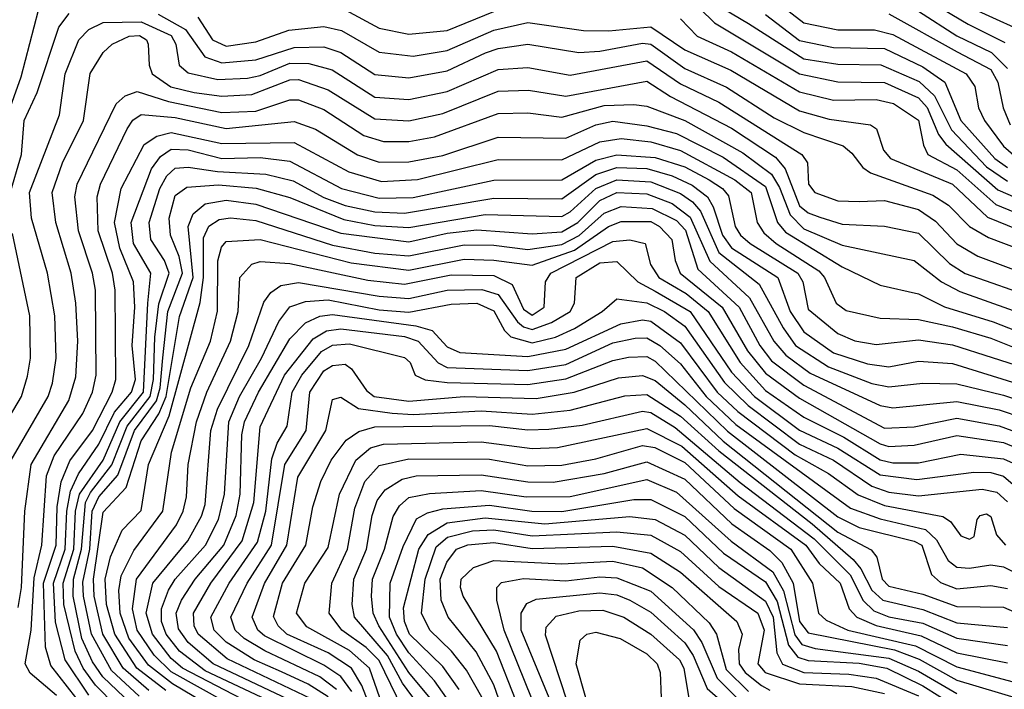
# Model space of a CAD drawing. Extents: x 501367 to 657802, y 482273 to 547541.
# Tile 337 of 656: x 607539 to 609857, y 509485 to 511062. Entities that reach past the tile are written whole.
import ezdxf

# ---------------------------------------------------------------- set-up
doc = ezdxf.new("R2010")
doc.units = 0

msp = doc.modelspace()

# ---------------------------------------------------------------- linework, layer by layer
at = {"layer": '0CON20XD'}
for points in [[(609585, 511163.2), (609772.1, 511052.1), (609858.4, 511008.4)], [(609285, 511132.9), (609385, 511054.6), (609465, 511038), (609551.3, 511038.7), (609595, 511027.5), (609767, 510935), (609787.6, 510905), (609796, 510855), (609810.2, 510825), (609855, 510764.8), (609885, 510738.7)], [(609105, 511123.6), (609175, 511054.6), (609375, 510935.1), (609465, 510915.8), (609575, 510914.1), (609655, 510878.4), (609675.6, 510855.6), (609702.1, 510792.2), (609719.2, 510769.2), (609841.8, 510661.8), (609925, 510625.1)], [(607509, 510835), (607542, 510928), (607582.8, 511085)], [(608305, 511085.7), (608385, 511042.3), (608455, 511028), (608545, 511036.7), (608655, 511081.3)], [(609195, 511088.7), (609255, 511053.5), (609385, 510970.3), (609465, 510957.2), (609566.1, 510956.1), (609656.4, 510916.4), (609692.9, 510882.8), (609732.6, 510802.6), (609815, 510716), (609865, 510681.8)], [(607514.1, 510645.9), (607542.7, 510745), (607548.8, 510825), (607579.5, 510890.5), (607630.8, 511045), (607655, 511077.1)], [(607865, 511075.4), (607929.4, 511039.4), (607974.9, 510974.9), (608015, 510960.7), (608095, 510967.8), (608185, 510997.1), (608255, 510998.1), (608295, 510984.6), (608375, 510933.5), (608455, 510925.6), (608545, 510942), (608635.8, 510984.2), (608665, 510994.4), (608735, 511004.3), (608855.1, 510985.1), (608905, 510988.1), (609005, 511007.2), (609025, 511004.5), (609105, 510947.5), (609203, 510903), (609315, 510830.9), (609385, 510796.6), (609477.5, 510765), (609498.2, 510748.2), (609523.9, 510713.9), (609542, 510702), (609689.2, 510649.3), (609725.4, 510625.5), (609775.3, 510575.3), (609819.7, 510549.7), (609955, 510498.5)], [(607958.2, 511068.2), (607992.6, 511015), (608025, 510999.8), (608095, 511009.9), (608172.7, 511037.3), (608255, 511046.4), (608296.5, 511036.5), (608385, 510986), (608465, 510976.4), (608545, 510989.6), (608655, 511037.8), (608735, 511055.9), (608866.6, 511036.6), (608926.1, 511036.1), (609025, 511045.5), (609105, 510990.9), (609213.3, 510943.3), (609375, 510847.4), (609445, 510828.2), (609541.9, 510815), (609556.2, 510805), (609573, 510755), (609588.8, 510735), (609735, 510675.1), (609817.6, 510597.6), (609935, 510549.7)], [(609094.4, 511064.4), (609133.7, 511023.6), (609215, 510986.9), (609375, 510892.2), (609455, 510872.6), (609555, 510874.4), (609596.2, 510865), (609655, 510825.6), (609666.5, 510766.5), (609677.1, 510745), (609745, 510708.4), (609837.3, 510627.3), (609925, 510591.2)], [(609295, 511074.7), (609375, 511013.1), (609455, 510997.1), (609575, 510994.1), (609665, 510951.5), (609716.9, 510915), (609755.1, 510825), (609834.5, 510735), (609865, 510714.3)], [(609585, 511076), (609746.3, 510986.3), (609825.6, 510945), (609841.9, 510915), (609854.5, 510854.5), (609871.3, 510815)], [(609655, 511082.7), (609745, 511024.5), (609827, 510985), (609865, 510947.3)], [(609795, 511082.8), (609923.1, 511025)], [(607518.6, 510025), (607605.5, 510175), (607616.2, 510206.2), (607624.3, 510265), (607621.5, 510365), (607604, 510465), (607566.2, 510595), (607561.9, 510655), (607632, 510838), (607646, 510935), (607678.1, 511015), (607701.2, 511038.8), (607735, 511055.4), (607825, 511057.6), (607895.7, 511025), (607906.6, 511005), (607914.3, 510955), (607935, 510936.8), (608005, 510921.5), (608074.9, 510924.9), (608105, 510930.7), (608175, 510959.9), (608219.1, 510959.1), (608274.2, 510944.2), (608375, 510880), (608455, 510874.1), (608545, 510893.2), (608665, 510944.9), (608735, 510949.9), (608835, 510931.7), (609015, 510965.1), (609095, 510911.4), (609185, 510868.1), (609380.5, 510745), (609393.7, 510725), (609395.9, 510675), (609410.9, 510655), (609465, 510635.5), (609515.7, 510634.3), (609575, 510636.6), (609655, 510615.4), (609695, 510587.6), (609745, 510534.8), (609795, 510505.4), (609925, 510457.1)], [(607535, 509678.1), (607542.6, 509725), (607550.7, 509905), (607566, 510015), (607654.3, 510165.7), (607671, 510221), (607675.8, 510305), (607670.5, 510395), (607660, 510465), (607623.8, 510585), (607615.4, 510655), (607639.1, 510725), (607689.1, 510825), (607704.6, 510935.4), (607735, 510984.7), (607756.4, 511005), (607796.8, 511023.2), (607821.1, 511025), (607837.2, 511015), (607841.5, 511005), (607843.5, 510955), (607850.9, 510935), (607894.4, 510904.4), (607949.5, 510890.5), (608015, 510881.8), (608085, 510886.1), (608175, 510920.7), (608195, 510921.7), (608265, 510897.2), (608375, 510828.5), (608455, 510823.7), (608535, 510841.6), (608665, 510894.1), (608736.6, 510896.6), (608825, 510882.2), (609015, 510917.6), (609071.2, 510881.2), (609215, 510806.9), (609318.3, 510738.3), (609340.8, 510710.8), (609375, 510623.8), (609395, 510607.7), (609423, 510597), (609475, 510580.9), (609575, 510576.4), (609655, 510559.7), (609728, 510488), (609765, 510464.9), (609935, 510404.6)], [(607625, 509471), (607563.3, 509523.3), (607551.9, 509545), (607565.4, 509624.6), (607572.4, 509747.6), (607590.7, 509825), (607602.1, 509987.9), (607620, 510035), (607687.3, 510135), (607710, 510185), (607718.7, 510225), (607716.9, 510425), (607710.4, 510465), (607677.5, 510565), (607668.7, 510645), (607674.3, 510675), (607711.1, 510751.1), (607766.1, 510863.9), (607787.1, 510882.9), (607815, 510892.9), (607889.4, 510869.4), (608015, 510843.8), (608095, 510846.9), (608175, 510873.9), (608195, 510873.3), (608255, 510850.4), (608349.2, 510789.2), (608395, 510775.1), (608455, 510775.4), (608515, 510786.4), (608665, 510841.1), (608735, 510842.6), (608815, 510832.9), (608915, 510860.5), (608985, 510862.7), (609015, 510858.5), (609105.2, 510825.2), (609241.1, 510748.9), (609308.6, 510698.6), (609327.4, 510667.4), (609352.9, 510602.9), (609385, 510569.7), (609475, 510531.5), (609645.1, 510495.1), (609709.2, 510445), (609752.1, 510422.1), (609935, 510356.7)], [(607690.8, 509440.8), (607611.8, 509541.8), (607599.5, 509585), (607594.9, 509735), (607624.2, 509825), (607627.2, 509915), (607636, 509974), (607656.5, 510023.5), (607709.7, 510095), (607756.5, 510185), (607765.4, 510215), (607763.8, 510425), (607757.5, 510465), (607723.3, 510565), (607720.7, 510645), (607728.9, 510675), (607792.1, 510805), (607805, 510825.6), (607825, 510839), (607905, 510832), (608025, 510806.2), (608185, 510822.8), (608235, 510804.3), (608333.9, 510743.9), (608385, 510726.7), (608455, 510727.2), (608535, 510742.4), (608665, 510786), (608825, 510783.6), (608895.2, 510814.8), (608935, 510822.9), (609015, 510812.3), (609085, 510794.2), (609195, 510738.9), (609295, 510669.4), (609323.4, 510585), (609341.8, 510561.8), (609475, 510479.9), (609565, 510437.3), (609655, 510416.6), (609716.2, 510386.2), (609831, 510351), (609935, 510310.1)], [(607701.5, 509471.5), (607645.4, 509555), (607623.2, 509643.2), (607618.2, 509735), (607645.5, 509815.5), (607649.6, 509905), (607658.3, 509951.7), (607677, 509993), (607725, 510062.9), (607762.1, 510137.9), (607801.8, 510185), (607811, 510215), (607803.2, 510295), (607809.8, 510385), (607806.9, 510445), (607774.2, 510524.2), (607762, 510585), (607777.2, 510665), (607831.4, 510768.6), (607861.8, 510788.2), (607895, 510796.6), (608015, 510770.4), (608185, 510772.9), (608313.9, 510703.9), (608390.9, 510680.9), (608475, 510685.6), (608665, 510732.7), (608815, 510732), (608905, 510774.7), (608955, 510782.5), (609025, 510774.9), (609095, 510754.2), (609222.7, 510685), (609260.9, 510655), (609275.4, 510585), (609290.6, 510560.6), (609319.6, 510535), (609420.7, 510470.7), (609433.8, 510455), (609461.4, 510395), (609485, 510377.7), (609565, 510359.2), (609655, 510356.1), (609735, 510338.6), (609825, 510311.9), (609935, 510268.3)], [(607765.5, 509445.5), (607717.1, 509495), (607688.2, 509535), (607669, 509575), (607642.9, 509685), (607641.3, 509735), (607665.9, 509815), (607669.9, 509905), (607679.2, 509945), (607735, 510025), (607774.5, 510115.5), (607830.3, 510185), (607840.5, 510395), (607847.1, 510465), (607806.9, 510535), (607801, 510585), (607849.2, 510710.8), (607869.9, 510740.1), (607895, 510757.3), (607935, 510756), (608015, 510735.2), (608105, 510737.5), (608175, 510729.1), (608296.7, 510665), (608385, 510642), (608465, 510643.3), (608655, 510684.7), (608815, 510685.3), (608895, 510731.1), (608945, 510744.3), (609035, 510738.1), (609105, 510715.7), (609162.4, 510685), (609193.4, 510665), (609207.7, 510647.7), (609223.3, 510575), (609235.8, 510555), (609258.3, 510535), (609370.9, 510465), (609382.4, 510445), (609395, 510380.5), (609465, 510323), (609505, 510306), (609555, 510297.1), (609655, 510308), (609735, 510296.4), (610015, 510207.4)], [(607801.2, 509451.2), (607734.7, 509514.7), (607710.1, 509550.1), (607685.2, 509605.2), (607664.8, 509704.8), (607665.7, 509745), (607684.3, 509815), (607693.6, 509925), (607705, 509949.1), (607756, 510014), (607791.4, 510105), (607845.6, 510175), (607853.6, 510215), (607856.7, 510315), (607866.6, 510393.4), (607890.9, 510465), (607879.5, 510495), (607847.6, 510545), (607843.5, 510585), (607868.4, 510665), (607885.4, 510694.6), (607905, 510712.6), (607935, 510715.1), (608004.5, 510704.5), (608118.5, 510698.5), (608182.5, 510682.5), (608255, 510643.8), (608305, 510624.6), (608375, 510609.9), (608445, 510606.6), (608655, 510642.1), (608815, 510640.6), (608895, 510698), (608945, 510713.9), (609015, 510711.8), (609074.7, 510694.7), (609122.5, 510672.5), (609158, 510645), (609171.8, 510621.8), (609193.4, 510555), (609215, 510525.3), (609323.8, 510455), (609352.7, 510375), (609385, 510326.8), (609455, 510278.1), (609535, 510251.5), (609584.9, 510245.1), (609655, 510258.3), (609735, 510252.8), (610015, 510165.3)], [(607819.6, 509469.6), (607755, 509529.3), (607707.8, 509615), (607688.8, 509705), (607687.4, 509737.4), (607703.7, 509815), (607709.3, 509905), (607725, 509938.4), (607770, 509990), (607808.6, 510095), (607860.4, 510165), (607869.2, 510195), (607875.8, 510265.7), (607887.6, 510375), (607922.1, 510465), (607914.2, 510504.2), (607893.5, 510555), (607890.6, 510595), (607905, 510648.1), (607932.2, 510667.8), (608006.7, 510673.3), (608095.7, 510665.7), (608175, 510643.3), (608301.7, 510591.7), (608375, 510577.8), (608455, 510572.7), (608635, 510603.7), (608815, 510598.4), (608835, 510609.8), (608895, 510665.1), (608945, 510685.1), (609025, 510680.1), (609095, 510653.2), (609123.2, 510633.2), (609141.4, 510611.4), (609185, 510514.2), (609279.7, 510439.7), (609336.3, 510336.3), (609365.6, 510295), (609443, 510245), (609545, 510205.8), (609585, 510197.5), (609665, 510206.4), (609745, 510205.1), (609855, 510178), (610025, 510121.6)], [(607842.7, 509482.7), (607782.1, 509535), (607734.7, 509615), (607713.8, 509705), (607712.4, 509745), (607735, 509902.5), (607789.2, 509960.8), (607825, 510070.2), (607866.2, 510133.8), (607883.2, 510175), (607915, 510363.1), (607947.2, 510455), (607935.6, 510575), (607947.3, 510605), (607975, 510628.7), (608025, 510637.1), (608095, 510628.2), (608295, 510559.9), (608455, 510539.3), (608545, 510559.8), (608615, 510567.5), (608745, 510557.9), (608815, 510562.3), (608852.9, 510585), (608905, 510636.7), (608945, 510655.2), (609015, 510652.2), (609075, 510629.1), (609117.6, 510597.6), (609163.5, 510493.5), (609257, 510407), (609314.3, 510305), (609342.3, 510272.3), (609400.2, 510230.2), (609565, 510153.5), (609595, 510148.5), (609745, 510162.9), (609845, 510143.6), (610068.1, 510068.1)], [(607882.7, 509482.7), (607814.7, 509535), (607762.3, 509615), (607743.3, 509685), (607739.7, 509745), (607752.8, 509797.2), (607780.1, 509859.9), (607825, 509906.8), (607841.8, 510015), (607890.4, 510129.6), (607963.8, 510396.2), (607971.7, 510455), (607971.3, 510548.7), (607983.9, 510576.1), (608008.2, 510591.8), (608035, 510595.9), (608095, 510589.6), (608275, 510531.5), (608375, 510512.7), (608455, 510505.9), (608585, 510531.8), (608655, 510531.5), (608735, 510521.3), (608815, 510532.8), (608856, 510554), (608915, 510606.4), (608955, 510622.3), (609027.8, 510617.8), (609085, 510589.7), (609106.3, 510566.3), (609135.3, 510475), (609232.9, 510385), (609281.1, 510295), (609309.2, 510259.2), (609385, 510201.6), (609575, 510100.3), (609645, 510103.5), (609745, 510123.9), (609845, 510106.2), (610028.3, 510038.3)], [(608099.2, 509379.2), (607898.5, 509498.5), (607842, 509542), (607795.5, 509605.5), (607775.5, 509665), (607772.2, 509717.7), (607777.3, 509752.7), (607807.5, 509812.5), (607875.4, 509905), (607895.8, 510044.2), (607941.4, 510195), (607987.9, 510305), (608004.1, 510375.9), (608005.5, 510494.5), (608013.5, 510526.5), (608025, 510539.8), (608105, 510544.4), (608319.3, 510489.3), (608455, 510472.6), (608585, 510498), (608655, 510496.3), (608745, 510484), (608845, 510519.2), (608925, 510574.9), (608955, 510587.1), (609025, 510586.9), (609045.2, 510575), (609074, 510545), (609082.3, 510495), (609094, 510465), (609192.5, 510385), (609252.4, 510282.4), (609295, 510229.8), (609375, 510170.6), (609565, 510063.6), (609585, 510057.5), (609645, 510060.6), (609745, 510083.4), (609855, 510066.4), (609955.9, 510025)], [(607465, 510044.8), (607542.6, 510175), (607556.9, 510223.1), (607564.2, 510265), (607562.7, 510365), (607521.4, 510558.6)], [(608088.6, 509418.6), (607895, 509526.3), (607855, 509565.7), (607815, 509624.9), (607804.5, 509675), (607813.7, 509745), (607907.5, 509872.5), (607923.9, 509905), (607931.2, 509938.8), (607935.1, 510015), (607954.7, 510115), (607979.6, 510185), (608035.1, 510305), (608053.1, 510375), (608056.7, 510455), (608085, 510486.2), (608105, 510492.5), (608175, 510488.4), (608358.8, 510448.8), (608445, 510439.6), (608555, 510461.3), (608655, 510459.9), (608698.4, 510438.4), (608725, 510380.6), (608745, 510366.6), (608773.5, 510385), (608776.5, 510445), (608789.5, 510465), (608935, 510540.1), (608975, 510543.9), (609011.2, 510535), (609024.3, 510485.7), (609043.6, 510455), (609107.7, 510417.7), (609159.9, 510375), (609235, 510254.9), (609295, 510189.4), (609385, 510126.4), (609479, 510079), (609565, 510026), (609595, 510018.5), (609655, 510018.9), (609755, 510039), (609855, 510028.2), (609884.9, 510014.9)], [(608101.4, 509441.4), (607921.9, 509535), (607895, 509557.6), (607851.4, 509615), (607836.5, 509665), (607852.3, 509735), (607934.6, 509835.4), (607966.6, 509893.4), (607975, 509920.5), (607989.1, 510095), (608004.6, 510145.4), (608078.4, 510295), (608113.3, 510396.7), (608129.8, 510420.2), (608153.4, 510436.6), (608195, 510443.2), (608385, 510411.5), (608455, 510405.9), (608545, 510425.4), (608627.2, 510427.2), (608665, 510414.9), (608710.9, 510350.9), (608725, 510338.6), (608745, 510332.7), (608791, 510349), (608834.5, 510375), (608845.2, 510395), (608849.1, 510455), (608905, 510489.7), (608945, 510492.6), (608994.2, 510445), (609035, 510422.8), (609117.3, 510375), (609215, 510232.5), (609268.9, 510175), (609375, 510096), (609465, 510053.4), (609565, 509990.4), (609650.9, 509979.1), (609785, 509996.9), (609825, 509995.7), (609855, 509987), (609877.7, 509967.7)], [(608120.5, 509460.5), (607975, 509528.6), (607915, 509575.5), (607883.5, 509615), (607872.8, 509645), (607872.9, 509675), (607889, 509719), (607904.9, 509745.1), (607976.5, 509825), (608007, 509885), (608021.2, 509945), (608031, 510115), (608055.9, 510175), (608108, 510265), (608148.5, 510351.5), (608175, 510385.7), (608211.6, 510398.5), (608265, 510402.5), (608385, 510378.9), (608455, 510373.6), (608555, 510392), (608615, 510394.5), (608655, 510376.7), (608680.1, 510330.1), (608695.4, 510315.4), (608745, 510301.6), (608800.3, 510315), (608845, 510334.7), (608910.5, 510375), (608945, 510404.6), (609015, 510395.3), (609057.2, 510375), (609105, 510340.2), (609198.1, 510208.1), (609253.6, 510153.6), (609375, 510062.7), (609455.2, 510025), (609545, 509963.8), (609585, 509949.9), (609655, 509941.1), (609805, 509956.9), (609839.7, 509949.7), (609865, 509927.1)], [(608185, 509455), (607994.4, 509545), (607935.5, 509595.5), (607912.4, 509627.6), (607907.3, 509665), (607919.8, 509695), (607951.6, 509745), (608019.5, 509825), (608048.7, 509895), (608057.9, 509945), (608061.9, 510085), (608068.3, 510115), (608101.1, 510185), (608175, 510310.6), (608211.6, 510348.4), (608245.7, 510364.3), (608275, 510368.1), (608471.5, 510341.5), (608510, 510330), (608545, 510291.6), (608575, 510278.6), (608735, 510268.9), (608825, 510286.4), (608953.8, 510346.2), (609005, 510355.3), (609025, 510352.3), (609095, 510301.1), (609180.9, 510185), (609229.4, 510139.4), (609365, 510037.3), (609443.2, 509993.2), (609513.1, 509943.1), (609575, 509918.6), (609712.7, 509892.7), (609730.5, 509880.5), (609755, 509847.1), (609775, 509838.8), (609785.8, 509845), (609792.9, 509885), (609800, 509895), (609815, 509898.8), (609825, 509892.5), (609839.1, 509849.1), (609860, 509825)], [(608225, 509462.6), (608027.4, 509557.4), (607958.9, 509615), (607949.5, 509635), (607948.1, 509665), (607988.4, 509735), (608062.5, 509835), (608090.2, 509925), (608105, 510103.8), (608162.4, 510225), (608229.4, 510310.6), (608260.8, 510329.2), (608295, 510334.3), (608445, 510315.9), (608476.9, 510305), (608524.2, 510254.3), (608545, 510243.5), (608735, 510236.5), (608825, 510250.6), (608935, 510301.1), (608987.7, 510312.3), (609015, 510313.2), (609046.3, 510295), (609095, 510251.6), (609155.4, 510175), (609225, 510108.6), (609495, 509912), (609565, 509887), (609671.8, 509861.8), (609697.5, 509837.5), (609725, 509789), (609745, 509772.9), (609775, 509770.8), (609825, 509778.3), (609855, 509773.4), (610085, 509660.5)], [(608265, 509467.8), (608217.9, 509497.8), (608155, 509526.6), (608090.9, 509555), (608025, 509596.5), (607996.5, 509625), (607989.1, 509655), (608032.1, 509735), (608098.3, 509831.7), (608118.4, 509905), (608132, 510028), (608144.7, 510065.3), (608168.5, 510105), (608179.9, 510185), (608203, 510225), (608249.3, 510280.7), (608275, 510295.7), (608315, 510299.1), (608445, 510266.5), (608457.9, 510255), (608470, 510225), (608493.8, 510213.8), (608545, 510207.5), (608735, 510203.4), (608825, 510216.5), (608935, 510259.5), (608972.5, 510267.5), (609015, 510269.4), (609035, 510258.5), (609205, 510092.9), (609465, 509891.3), (609515, 509866.2), (609645, 509834.2), (609662.8, 509825), (609685.6, 509755.6), (609706.6, 509736.6), (609745, 509722.1), (609825, 509729.6), (609865, 509722.6)], [(608285, 509484.7), (608245, 509514.9), (608115.6, 509575.6), (608067.6, 509605), (608046.2, 509625), (608035.6, 509655), (608074.1, 509735), (608131.5, 509825), (608162.6, 510015), (608213.5, 510095), (608221.9, 510185), (608254.6, 510235.4), (608275, 510247.7), (608305, 510250.9), (608320.1, 510240.1), (608355, 510189.4), (608373, 510175), (608455, 510163.8), (608585.3, 510174.7), (608755, 510170.1), (608844.5, 510185.5), (608948.9, 510218.9), (609005, 510224.7), (609035, 510212.2), (609105, 510155.3), (609195, 510069.8), (609465, 509855.8), (609543.8, 509813.8), (609556.6, 509796.6), (609569.5, 509745), (609585, 509728.2), (609665, 509709.3), (609745, 509680.7), (609855, 509678.9), (610015, 509609.3)], [(608320.6, 509480.6), (608295, 509515.3), (608255, 509542.5), (608115, 509611.4), (608099.5, 509625), (608085.9, 509655), (608115.2, 509734.8), (608167.5, 509825), (608193.2, 509985), (608259.9, 510095), (608275, 510167.8), (608295, 510173.4), (608336.5, 510146.5), (608415.5, 510135.5), (608465, 510132.9), (608625, 510141.4), (608745, 510133.5), (608835, 510143.1), (608963.3, 510176.7), (609015, 510179.4), (609095, 510128.4), (609185, 510046.9), (609404.5, 509875), (609501, 509791), (609519.2, 509769.2), (609545, 509719.2), (609570.9, 509695), (609665, 509673.1), (609745, 509642.1), (609865, 509630.8)], [(608383.3, 509393.3), (608344.4, 509494.4), (608319.9, 509535), (608265, 509571.6), (608167.8, 509615), (608147.1, 509635), (608136.5, 509656.5), (608157.7, 509735), (608212.8, 509825), (608229.1, 509915), (608248, 509975), (608272.2, 510025), (608307.6, 510072.4), (608337.3, 510092.7), (608375, 510103.3), (608645, 510106.6), (608735, 510096.3), (608785, 510097.6), (608862.8, 510107.2), (609005, 510140.4), (609025, 510136.9), (609081.8, 510101.8), (609235, 509972.7), (609409.5, 509839.5), (609493.8, 509755), (609525, 509694.6), (609549.9, 509669.9), (609585, 509656.1), (609665, 509640.9), (609745, 509606.1), (609865, 509588.4)], [(608387, 509465), (608362, 509535), (608315, 509576.8), (608215, 509632.4), (608190.7, 509665), (608209.8, 509735), (608265, 509819.3), (608291.6, 509945), (608330.3, 510025), (608365, 510053.8), (608395, 510062.9), (608625, 510067.9), (608745, 510052.3), (608805, 510054.9), (609015, 510099.7), (609097.9, 510057.9), (609230.7, 509940.7), (609390, 509825), (609421.4, 509781.4), (609470.9, 509735), (609492.1, 509675), (609509.8, 509655), (609555.5, 509635.5), (609661.6, 509611.6), (609745, 509571.5), (609865, 509547.9)], [(608466.8, 509385), (608385, 509553.1), (608354.2, 509584.2), (608296.9, 509625), (608267.4, 509665), (608273.5, 509735), (608310.6, 509815), (608327.8, 509912.2), (608351.6, 509975), (608385, 510012.7), (608455, 510028), (608645, 510027.1), (608735, 510012), (608815, 510012.9), (608895, 510028.2), (609005, 510059.2), (609034.5, 510054.5), (609105, 510019.2), (609221, 509911), (609354.3, 509815), (609405.5, 509735), (609419.3, 509665), (609437.9, 509647.9), (609488.8, 509625), (609648.1, 509588.1), (609745, 509538), (609925, 509490.4)], [(608475, 509451.6), (608440, 509500), (608404.6, 509564.6), (608327.4, 509655), (608321.5, 509685), (608325.1, 509745), (608355.2, 509815.2), (608368.4, 509895), (608380.1, 509929.9), (608399, 509955), (608439.5, 509980.5), (608471.9, 509988.1), (608625, 509990.6), (608735, 509974), (608795, 509973.4), (608915, 509993.9), (609015, 510021.3), (609105, 509980.1), (609215.4, 509875), (609305, 509812), (609333.6, 509783.6), (609360.2, 509735), (609375, 509644.8), (609395, 509618.5), (609598.5, 509578.5), (609656.3, 509556.3), (609745, 509506.6), (609895, 509462.2)], [(608504.9, 509464.9), (608455, 509525.1), (608384.7, 509635), (608370.7, 509665), (608366.8, 509705), (608369.6, 509745), (608397.5, 509815), (608417.8, 509892.2), (608432.8, 509917.2), (608455, 509937.3), (608503.4, 509946.6), (608625, 509953.3), (608731.2, 509938.8), (608835, 509939.6), (609015, 509979.7), (609085, 509949.8), (609213.9, 509833.9), (609312.2, 509762.2), (609337.2, 509717.2), (609363.5, 509613.5), (609380.7, 509590.7), (609411.6, 509581.6), (609585, 509559), (609655, 509528.1), (609745, 509475.4)], [(608543.3, 509465), (608515.4, 509505.4), (608455, 509571), (608425.8, 509615), (608409.3, 509655), (608411.2, 509735), (608441.3, 509821.3), (608472.9, 509887.1), (608498.8, 509901.2), (608535, 509910.5), (608645, 509919.3), (608744.9, 509905.1), (608815, 509904.2), (608985, 509932.4), (609025, 509932.6), (609105, 509892.4), (609196.2, 509806.2), (609295, 509738.1), (609321.9, 509691.9), (609349.1, 509589.1), (609371.2, 509561.2), (609395, 509553.3), (609515, 509546.8), (609580.6, 509535), (609665, 509493.9), (609745, 509443.1)], [(608573.6, 509485), (608535, 509539.1), (608456.5, 509615), (608444.4, 509645), (608442.6, 509677.4), (608478.8, 509815), (608500.3, 509849.7), (608545, 509877.6), (608635, 509888.8), (608775, 509875.3), (608975, 509892.1), (609035, 509885.5), (609105, 509848), (609185, 509772.1), (609295, 509693), (609312.6, 509655), (609321.2, 509571.2), (609334.6, 509544.6), (609385, 509525.1), (609491.4, 509521.4), (609555, 509512), (609655, 509470.2)], [(608626.6, 509466.6), (608590.8, 509530.8), (608555.5, 509575.5), (608504.2, 509625), (608484.6, 509665), (608493.2, 509745), (608519.5, 509820.5), (608546.2, 509843.8), (608605, 509858.3), (608655, 509860.6), (608745, 509847.1), (608945, 509856.3), (609025, 509848.2), (609095, 509810), (609185, 509727.2), (609277, 509665), (609291.8, 509625), (609277, 509545), (609294.1, 509525), (609375, 509498.6), (609498.4, 509491.6), (609575, 509475.5)], [(608678.6, 509428.6), (608655, 509495.7), (608613.3, 509573.3), (608547.4, 509655), (608531, 509695), (608528.6, 509745), (608544.4, 509785), (608567.2, 509815), (608594.1, 509825.9), (608655, 509831.1), (608745, 509816.7), (608935, 509822.8), (609025, 509806.2), (609095, 509760.9), (609227.3, 509645), (609239.8, 509615), (609231.2, 509578.8), (609232.6, 509545), (609247.2, 509525), (609285, 509494.5), (609305, 509483.3)], [(608707.4, 509457.4), (608661.2, 509575), (608583.2, 509705), (608576.5, 509725), (608577.9, 509745), (608607.6, 509772.4), (608655, 509788.5), (608815, 509780.5), (608935, 509786.9), (609005, 509771.3), (609075.4, 509725.4), (609162.3, 509642.3), (609179.4, 509615), (609202.1, 509532.1), (609255, 509479.9)], [(608744.1, 509465), (608679.2, 509625), (608662.5, 509695), (608662.4, 509725), (608673.4, 509736.6), (608725, 509746.5), (608825, 509741.2), (608905, 509750.5), (608945, 509747.8), (609025, 509716.8), (609125, 509625.4), (609145, 509595.6), (609181.3, 509511.3), (609226.2, 509466.2)], [(608785.3, 509465), (608719.4, 509625), (608719.4, 509665), (608732.6, 509687.4), (608755, 509697.7), (608905, 509712.6), (608945, 509707.6), (608975, 509695.3), (609025, 509667.4), (609104.9, 509594.9), (609124.6, 509564.6), (609157.2, 509487.2), (609237.2, 509417.2)], [(608828.6, 509455), (608777.1, 509612.9), (608778.1, 509631.9), (608802.1, 509657.9), (608855, 509670), (608911.9, 509671.9), (608961.6, 509655), (609025, 509615.4), (609092.2, 509555), (609102.8, 509535), (609114.1, 509464.1)], [(608871.7, 509465), (608848.7, 509545), (608858.7, 509601.3), (608874.4, 509615), (608895, 509619.6), (608952.9, 509605), (609015, 509568.6), (609039.7, 509545), (609046.8, 509525), (609049.2, 509465)]]:
    msp.add_lwpolyline(points, dxfattribs=at)

doc.saveas('drawing.dxf')
